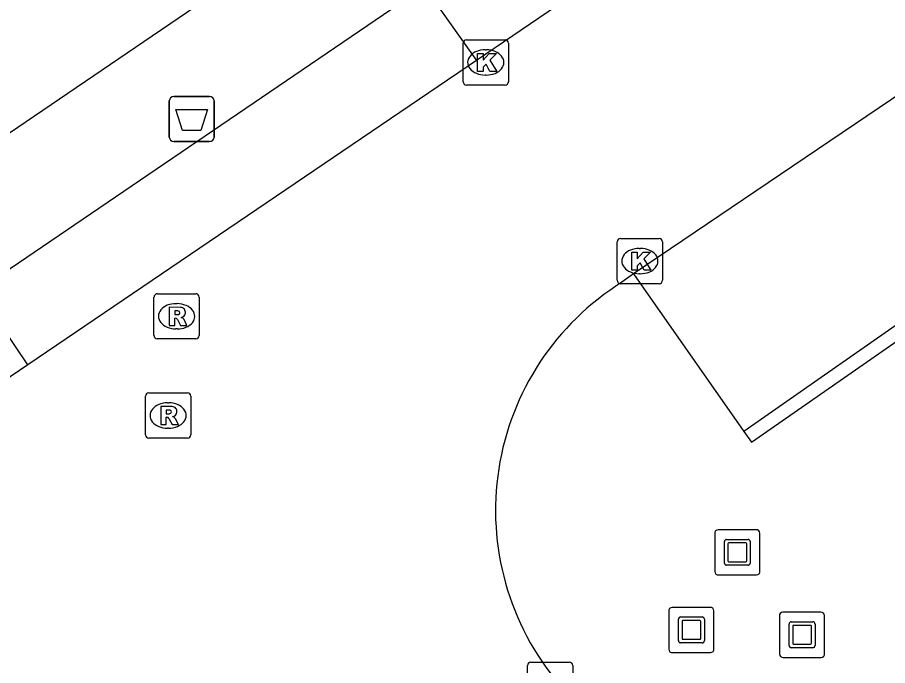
# Model space of a CAD drawing. Extents: x 160037 to 160839, y 385326 to 386441.
# Drawn here: x 160285.29 to 160304.54, y 385985.44 to 385999.78 of the extents above; entities that cross this region are included whole.
import ezdxf

# ---------------------------------------------------------------- set-up
doc = ezdxf.new("R2010")
doc.units = 0
for name, color, linetype in [('IMGEO_Afvalbak', 7, 'Continuous'), ('IMGEO_Kolk', 7, 'Continuous'), ('IMGEO_Kunstobject', 7, 'Continuous'), ('IMGEO_Rijbaan_lokaal_open', 7, 'Continuous'), ('IMGEO_Rioolput', 7, 'Continuous'), ('IMGEO_Voetpad_open', 7, 'Continuous')]:
    doc.layers.add(name, color=color, linetype=linetype)

msp = doc.modelspace()

# ---------------------------------------------------------------- linework, layer by layer
at = {"layer": 'IMGEO_Afvalbak'}
for p, q in [((160288.754, 385998.028), (160289.544, 385998.028)), ((160289.544, 385998.028), (160288.754, 385998.028)), ((160288.654, 385997.128), (160288.654, 385997.928)), ((160288.654, 385997.928), (160288.654, 385997.128)), ((160289.644, 385997.928), (160289.644, 385997.128)), ((160289.644, 385997.128), (160289.644, 385997.928)), ((160289.544, 385997.028), (160288.754, 385997.028)), ((160288.754, 385997.028), (160289.544, 385997.028))]:
    msp.add_line(p, q, dxfattribs=at)
msp.add_lwpolyline([(160288.797, 385997.742), (160289.501, 385997.742), (160289.352, 385997.272), (160288.946, 385997.272), (160288.797, 385997.742)], dxfattribs=at)
for centre, start, end in [((160288.754, 385997.928), 90, 180), ((160288.754, 385997.928), 90, 180), ((160289.544, 385997.928), 0, 90), ((160289.544, 385997.928), 360, 90), ((160288.754, 385997.128), 180, 270), ((160288.754, 385997.128), 180, 270), ((160289.544, 385997.128), 270, 0), ((160289.544, 385997.128), 270, 0)]:
    msp.add_arc(centre, 0.1, start, end, dxfattribs=at)
at = {"layer": 'IMGEO_Kolk'}
for p, q in [((160295.153, 385998.354), (160295.153, 385999.206)), ((160295.228, 385999.28), (160296.08, 385999.28)), ((160296.154, 385999.206), (160296.154, 385998.354)), ((160295.641, 385999.06), (160295.666, 385999.06)), ((160295.664, 385998.5), (160295.639, 385998.5)), ((160296.08, 385998.28), (160295.228, 385998.28)), ((160298.636, 385994.886), (160299.488, 385994.886)), ((160298.561, 385993.96), (160298.561, 385994.812)), ((160299.562, 385994.812), (160299.562, 385993.96)), ((160299.049, 385994.666), (160299.074, 385994.666)), ((160299.072, 385994.106), (160299.047, 385994.106)), ((160299.488, 385993.886), (160298.636, 385993.886)), ((160296.65, 385985.512), (160297.502, 385985.512)), ((160296.575, 385984.586), (160296.575, 385985.438)), ((160297.576, 385985.438), (160297.576, 385984.586))]:
    msp.add_line(p, q, dxfattribs=at)
for points in [[(160295.153, 385998.354), (160295.153, 385999.206)], [(160295.228, 385999.28), (160296.08, 385999.28)], [(160296.154, 385999.206), (160296.154, 385998.354)], [(160295.474, 385998.98), (160295.597, 385998.98), (160295.597, 385998.829), (160295.727, 385998.98), (160295.891, 385998.98), (160295.745, 385998.829), (160295.898, 385998.58), (160295.746, 385998.58), (160295.661, 385998.744), (160295.597, 385998.677), (160295.597, 385998.58), (160295.474, 385998.58), (160295.474, 385998.98)], [(160296.08, 385998.28), (160295.228, 385998.28)], [(160298.636, 385994.886), (160299.488, 385994.886)], [(160298.561, 385993.96), (160298.561, 385994.812)], [(160299.562, 385994.812), (160299.562, 385993.96)], [(160298.882, 385994.586), (160299.005, 385994.586), (160299.005, 385994.435), (160299.135, 385994.586), (160299.299, 385994.586), (160299.153, 385994.435), (160299.306, 385994.186), (160299.154, 385994.186), (160299.069, 385994.35), (160299.005, 385994.283), (160299.005, 385994.186), (160298.882, 385994.186), (160298.882, 385994.586)], [(160299.488, 385993.886), (160298.636, 385993.886)], [(160296.65, 385985.512), (160297.502, 385985.512)], [(160296.575, 385984.586), (160296.575, 385985.438)], [(160297.576, 385985.438), (160297.576, 385984.586)]]:
    msp.add_lwpolyline(points, dxfattribs=at)
for centre, start, end in [((160295.23, 385999.204), 91.552, 178.448), ((160295.23, 385999.204), 91.552, 178.448), ((160296.078, 385999.204), 1.552, 88.448), ((160296.078, 385999.204), 1.552, 88.448), ((160295.23, 385998.356), 181.552, 268.448), ((160295.23, 385998.356), 181.552, 268.448), ((160296.078, 385998.356), 271.552, 358.448), ((160296.078, 385998.356), 271.552, 358.448), ((160298.638, 385994.81), 91.552, 178.448), ((160298.638, 385994.81), 91.552, 178.448), ((160299.486, 385994.81), 1.552, 88.448), ((160299.486, 385994.81), 1.552, 88.448), ((160298.638, 385993.962), 181.552, 268.448), ((160298.638, 385993.962), 181.552, 268.448), ((160299.486, 385993.962), 271.552, 358.448), ((160299.486, 385993.962), 271.552, 358.448), ((160296.652, 385985.436), 91.552, 178.448), ((160296.652, 385985.436), 91.552, 178.448), ((160297.5, 385985.436), 1.552, 88.448), ((160297.5, 385985.436), 1.552, 88.448)]:
    msp.add_arc(centre, 0.0765, start, end, dxfattribs=at)
for centre, major_axis, ratio, start_param, end_param in [((160295.64, 385998.78), (-0.387, 0.002), 0.722429, 4.712389, 7.853982), ((160295.665, 385998.78), (-0.39, 0.002), 0.717154, 1.570796, 4.712389), ((160299.048, 385994.386), (-0.387, 0.002), 0.722429, 4.712389, 7.853982), ((160299.073, 385994.386), (-0.39, 0.002), 0.717154, 1.570796, 4.712389)]:
    msp.add_ellipse(centre, major_axis=major_axis, ratio=ratio, start_param=start_param, end_param=end_param, dxfattribs=at)
at = {"layer": 'IMGEO_Kunstobject'}
for p, q in [((160300.717, 385988.358), (160300.717, 385987.517)), ((160300.717, 385988.358), (160300.717, 385987.517)), ((160301.633, 385988.442), (160300.792, 385988.442)), ((160301.633, 385988.442), (160300.792, 385988.442)), ((160301.717, 385987.526), (160301.717, 385988.367)), ((160301.717, 385987.526), (160301.717, 385988.367)), ((160300.931, 385987.706), (160300.931, 385988.18)), ((160300.981, 385988.23), (160301.455, 385988.23)), ((160301.405, 385988.15), (160301.031, 385988.15)), ((160301.505, 385988.18), (160301.505, 385987.706)), ((160301.011, 385988.13), (160301.011, 385987.756)), ((160301.425, 385987.756), (160301.425, 385988.13)), ((160301.455, 385987.656), (160300.981, 385987.656)), ((160301.031, 385987.736), (160301.405, 385987.736)), ((160300.801, 385987.442), (160301.642, 385987.442)), ((160300.801, 385987.442), (160301.642, 385987.442)), ((160299.7, 385986.642), (160299.7, 385985.801)), ((160299.7, 385986.642), (160299.7, 385985.801)), ((160300.616, 385986.726), (160299.775, 385986.726)), ((160300.616, 385986.726), (160299.775, 385986.726)), ((160300.7, 385985.81), (160300.7, 385986.651)), ((160300.7, 385985.81), (160300.7, 385986.651)), ((160303.064, 385986.62), (160302.223, 385986.62)), ((160303.064, 385986.62), (160302.223, 385986.62)), ((160299.914, 385985.99), (160299.914, 385986.464)), ((160299.964, 385986.514), (160300.438, 385986.514)), ((160299.994, 385986.414), (160299.994, 385986.04)), ((160300.388, 385986.434), (160300.014, 385986.434)), ((160300.408, 385986.04), (160300.408, 385986.414)), ((160300.488, 385986.464), (160300.488, 385985.99)), ((160302.148, 385986.536), (160302.148, 385985.695)), ((160302.148, 385986.536), (160302.148, 385985.695)), ((160303.148, 385985.704), (160303.148, 385986.545)), ((160303.148, 385985.704), (160303.148, 385986.545)), ((160302.362, 385985.884), (160302.362, 385986.358)), ((160302.412, 385986.408), (160302.886, 385986.408)), ((160302.442, 385986.308), (160302.442, 385985.934)), ((160302.836, 385986.328), (160302.462, 385986.328)), ((160302.856, 385985.934), (160302.856, 385986.308)), ((160302.936, 385986.358), (160302.936, 385985.884)), ((160300.438, 385985.94), (160299.964, 385985.94)), ((160300.014, 385986.02), (160300.388, 385986.02)), ((160302.462, 385985.914), (160302.836, 385985.914)), ((160299.784, 385985.726), (160300.625, 385985.726)), ((160299.784, 385985.726), (160300.625, 385985.726)), ((160302.886, 385985.834), (160302.412, 385985.834)), ((160302.232, 385985.62), (160303.073, 385985.62)), ((160302.232, 385985.62), (160303.073, 385985.62))]:
    msp.add_line(p, q, dxfattribs=at)
for centre, radius, start, end in [((160300.795, 385988.364), 0.0779, 92.4484, 184.2845), ((160300.795, 385988.364), 0.0779, 92.4484, 184.2845), ((160301.639, 385988.364), 0.0779, 2.4484, 94.2845), ((160301.639, 385988.364), 0.0779, 2.4484, 94.2845), ((160300.981, 385988.18), 0.05, 90, 180), ((160301.031, 385988.13), 0.02, 90, 180), ((160301.405, 385988.13), 0.02, 360, 90), ((160301.455, 385988.18), 0.05, 360, 90), ((160300.981, 385987.706), 0.05, 180, 270), ((160301.031, 385987.756), 0.02, 180, 270), ((160301.405, 385987.756), 0.02, 270, 0), ((160301.455, 385987.706), 0.05, 270, 0), ((160300.795, 385987.52), 0.0779, 182.4484, 274.2845), ((160300.795, 385987.52), 0.0779, 182.4484, 274.2845), ((160301.639, 385987.52), 0.0779, 272.4484, 4.2845), ((160301.639, 385987.52), 0.0779, 272.4484, 4.2845), ((160299.778, 385986.648), 0.0779, 92.4484, 184.2845), ((160299.778, 385986.648), 0.0779, 92.4484, 184.2845), ((160300.622, 385986.648), 0.0779, 2.4484, 94.2845), ((160300.622, 385986.648), 0.0779, 2.4484, 94.2845), ((160302.226, 385986.542), 0.0779, 92.4484, 184.2845), ((160302.226, 385986.542), 0.0779, 92.4484, 184.2845), ((160303.07, 385986.542), 0.0779, 2.4484, 94.2845), ((160303.07, 385986.542), 0.0779, 2.4484, 94.2845), ((160299.964, 385986.464), 0.05, 90, 180), ((160300.014, 385986.414), 0.02, 90, 180), ((160300.388, 385986.414), 0.02, 360, 90), ((160300.438, 385986.464), 0.05, 360, 90), ((160302.412, 385986.358), 0.05, 90, 180), ((160302.462, 385986.308), 0.02, 90, 180), ((160302.836, 385986.308), 0.02, 360, 90), ((160302.886, 385986.358), 0.05, 360, 90), ((160300.014, 385986.04), 0.02, 180, 270), ((160300.388, 385986.04), 0.02, 270, 0), ((160299.964, 385985.99), 0.05, 180, 270), ((160300.438, 385985.99), 0.05, 270, 0), ((160302.412, 385985.884), 0.05, 180, 270), ((160302.462, 385985.934), 0.02, 180, 270), ((160302.836, 385985.934), 0.02, 270, 0), ((160302.886, 385985.884), 0.05, 270, 0), ((160299.778, 385985.804), 0.0779, 182.4484, 274.2845), ((160299.778, 385985.804), 0.0779, 182.4484, 274.2845), ((160300.622, 385985.804), 0.0779, 272.4484, 4.2845), ((160300.622, 385985.804), 0.0779, 272.4484, 4.2845), ((160302.226, 385985.698), 0.0779, 182.4484, 274.2845), ((160302.226, 385985.698), 0.0779, 182.4484, 274.2845), ((160303.07, 385985.698), 0.0779, 272.4484, 4.2845), ((160303.07, 385985.698), 0.0779, 272.4484, 4.2845)]:
    msp.add_arc(centre, radius, start, end, dxfattribs=at)
at = {"layer": 'IMGEO_Rijbaan_lokaal_open'}
for points in [[(160306.155, 386006.102), (160295.447, 385998.822)], [(160307.063, 385999.604), (160298.92, 385994.106)], [(160295.447, 385998.822), (160285.522, 385992.092)], [(160298.92, 385994.106), (160298.664, 385993.917)], [(160285.522, 385992.092), (160280.876, 385988.938)]]:
    msp.add_lwpolyline(points, dxfattribs=at)
msp.add_arc((160301.821, 385988.871), 5.952, 122.0347, 220.261, dxfattribs=at)
at = {"layer": 'IMGEO_Rioolput'}
for p, q in [((160288.315, 385992.738), (160288.315, 385993.59)), ((160288.39, 385993.664), (160289.242, 385993.664)), ((160289.316, 385993.59), (160289.316, 385992.738)), ((160288.803, 385993.444), (160288.828, 385993.444)), ((160288.826, 385992.884), (160288.801, 385992.884)), ((160289.242, 385992.664), (160288.39, 385992.664)), ((160288.202, 385991.47), (160289.054, 385991.47)), ((160288.127, 385990.544), (160288.127, 385991.396)), ((160288.615, 385991.25), (160288.64, 385991.25)), ((160289.128, 385991.396), (160289.128, 385990.544)), ((160288.638, 385990.69), (160288.613, 385990.69)), ((160289.054, 385990.47), (160288.202, 385990.47))]:
    msp.add_line(p, q, dxfattribs=at)
for points in [[(160288.315, 385992.738), (160288.315, 385993.59)], [(160288.39, 385993.664), (160289.242, 385993.664)], [(160289.316, 385993.59), (160289.316, 385992.738)], [(160288.904, 385993.362), (160288.652, 385993.364), (160288.652, 385992.964)], [(160288.83, 385993.283), (160288.776, 385993.283), (160288.776, 385993.202)], [(160288.776, 385993.202), (160288.828, 385993.202)], [(160288.652, 385992.964), (160288.776, 385992.964), (160288.776, 385993.126), (160288.787, 385993.126)], [(160288.834, 385993.097), (160288.905, 385992.964), (160289.045, 385992.964), (160288.98, 385993.09)], [(160289.242, 385992.664), (160288.39, 385992.664)], [(160288.202, 385991.47), (160289.054, 385991.47)], [(160288.127, 385990.544), (160288.127, 385991.396)], [(160289.128, 385991.396), (160289.128, 385990.544)], [(160288.716, 385991.168), (160288.464, 385991.17), (160288.464, 385990.77)], [(160288.642, 385991.089), (160288.588, 385991.089), (160288.588, 385991.008)], [(160288.464, 385990.77), (160288.588, 385990.77), (160288.588, 385990.932), (160288.599, 385990.932)], [(160288.588, 385991.008), (160288.64, 385991.008)], [(160288.646, 385990.903), (160288.717, 385990.77), (160288.857, 385990.77), (160288.792, 385990.896)], [(160289.054, 385990.47), (160288.202, 385990.47)]]:
    msp.add_lwpolyline(points, dxfattribs=at)
for centre, radius, start, end in [((160288.392, 385993.588), 0.0765, 91.552, 178.448), ((160288.392, 385993.588), 0.0765, 91.552, 178.448), ((160289.24, 385993.588), 0.0765, 1.552, 88.448), ((160289.24, 385993.588), 0.0765, 1.552, 88.448), ((160288.903, 385993.252), 0.109, 350.3612, 89.416), ((160288.812, 385993.391), 0.19, 274.7715, 282.9687), ((160288.836, 385993.187), 0.0964, 77.0061, 93.1865), ((160288.85, 385993.244), 0.0378, 276.6634, 79.6772), ((160288.901, 385993.252), 0.112, 277.5842, 350.9817), ((160288.786, 385993.073), 0.0533, 26.0293, 88.6989), ((160288.885, 385993.037), 0.108, 29.5134, 73.7905), ((160288.392, 385992.74), 0.0765, 181.552, 268.448), ((160288.392, 385992.74), 0.0765, 181.552, 268.448), ((160289.24, 385992.74), 0.0765, 271.552, 358.448), ((160289.24, 385992.74), 0.0765, 271.552, 358.448), ((160288.204, 385991.394), 0.0765, 91.552, 178.448), ((160288.204, 385991.394), 0.0765, 91.552, 178.448), ((160289.052, 385991.394), 0.0765, 1.552, 88.448), ((160289.052, 385991.394), 0.0765, 1.552, 88.448), ((160288.648, 385990.993), 0.0964, 77.0061, 93.1865), ((160288.662, 385991.05), 0.0378, 276.6634, 79.6772), ((160288.715, 385991.058), 0.109, 350.3612, 89.416), ((160288.713, 385991.058), 0.112, 277.5842, 350.9817), ((160288.598, 385990.879), 0.0533, 26.0293, 88.6989), ((160288.624, 385991.197), 0.19, 274.7715, 282.9687), ((160288.697, 385990.843), 0.108, 29.5134, 73.7905), ((160288.204, 385990.546), 0.0765, 181.552, 268.448), ((160288.204, 385990.546), 0.0765, 181.552, 268.448), ((160289.052, 385990.546), 0.0765, 271.552, 358.448), ((160289.052, 385990.546), 0.0765, 271.552, 358.448)]:
    msp.add_arc(centre, radius, start, end, dxfattribs=at)
for centre, major_axis, ratio, start_param, end_param in [((160288.802, 385993.164), (-0.387, 0.002), 0.722429, 4.712389, 7.853982), ((160288.827, 385993.164), (-0.39, 0.002), 0.717154, 1.570796, 4.712389), ((160288.614, 385990.97), (-0.387, 0.002), 0.722429, 4.712389, 7.853982), ((160288.639, 385990.97), (-0.39, 0.002), 0.717154, 1.570796, 4.712389)]:
    msp.add_ellipse(centre, major_axis=major_axis, ratio=ratio, start_param=start_param, end_param=end_param, dxfattribs=at)
at = {"layer": 'IMGEO_Voetpad_open'}
for points in [[(160343.316, 386039.594), (160344.638, 386037.648), (160289.221, 386000), (160275.764, 385990.858), (160274.499, 385992.721)], [(160301.364, 385990.619), (160301.53, 385990.38), (160322.6, 386005.043), (160325.898, 386000.723)], [(160285.522, 385992.092), (160284.414, 385993.732), (160294.292, 386000.458), (160295.447, 385998.822)], [(160309.397, 385996.226), (160301.364, 385990.619)], [(160298.92, 385994.106), (160301.364, 385990.619)]]:
    msp.add_lwpolyline(points, dxfattribs=at)

doc.saveas('drawing.dxf')
